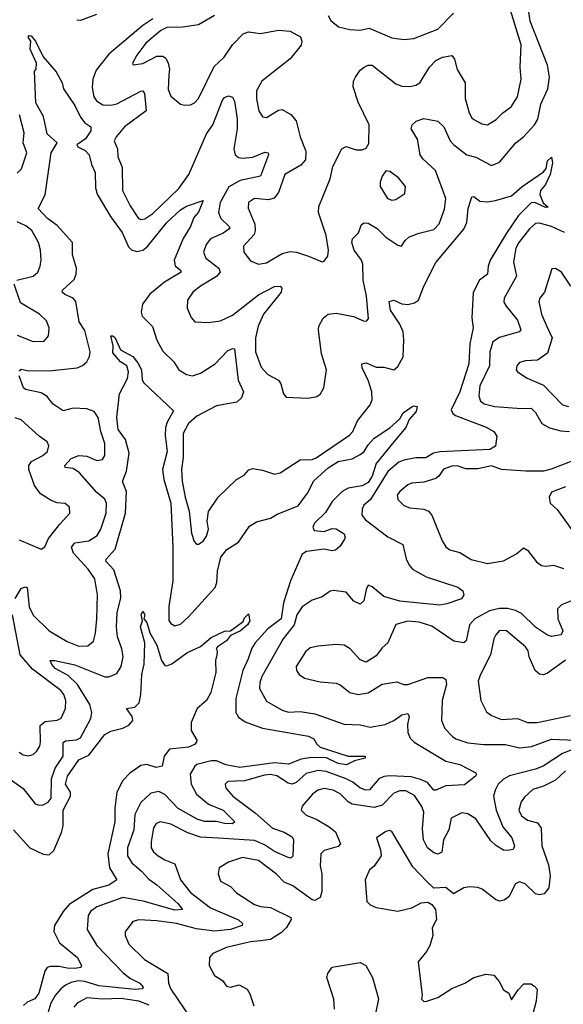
# Model space of a CAD drawing. Extents: x 1468344 to 1613994, y 525695 to 643861.
# Tile 338 of 427: x 1540238 to 1542964, y 633090 to 638033. Entities that reach past the tile are written whole.
import ezdxf

# ---------------------------------------------------------------- set-up
doc = ezdxf.new("R2010")
doc.units = 0

msp = doc.modelspace()

# ---------------------------------------------------------------- linework, layer by layer
at = {"layer": '0CON10XD'}
for points in [[(1540905, 638037.8), (1540855, 638003.9), (1540685, 637859.7), (1540620.4, 637779.6), (1540603.9, 637733.9), (1540601.9, 637691.9), (1540609.2, 637645), (1540622.7, 637625), (1540655, 637606), (1540695, 637604.1), (1540725, 637611.1), (1540845, 637674.6), (1540855.4, 637675.4), (1540863.1, 637663.1), (1540871.6, 637575), (1540763.6, 637495), (1540721.3, 637445), (1540712.1, 637425), (1540727.5, 637385), (1540729.4, 637345), (1540751.7, 637291.7), (1540753.6, 637175), (1540791.2, 637098.8), (1540834.2, 637035), (1540845, 637029.4), (1540865, 637032.5), (1540905, 637060), (1541035.9, 637185), (1541085.3, 637255), (1541175, 637460.6), (1541206.8, 637505), (1541255, 637628.8), (1541265, 637642), (1541285, 637650), (1541305, 637643.8), (1541315, 637623.3), (1541329, 637535), (1541328.7, 637485), (1541312.2, 637385), (1541318.5, 637355), (1541335, 637340.4), (1541355, 637337.2), (1541407.4, 637342.6), (1541467.9, 637367.9), (1541483.3, 637365), (1541485.7, 637355), (1541445, 637247.8), (1541344.3, 637225), (1541287, 637193), (1541243.2, 637115), (1541234.2, 637065), (1541246.8, 637035), (1541288.9, 636995), (1541291.1, 636985), (1541258.1, 636961.9), (1541195, 636933.1), (1541172.5, 636905), (1541160, 636865), (1541171.5, 636835), (1541236, 636786), (1541243.2, 636765), (1541225, 636743.3), (1541144.5, 636695), (1541106.4, 636665), (1541079.1, 636625), (1541077.1, 636585), (1541097.5, 636537.5), (1541116.5, 636516.5), (1541183.3, 636513.3), (1541245, 636520.3), (1541305, 636548.6), (1541435, 636651.2), (1541515, 636692.9), (1541544.4, 636694.4), (1541552.5, 636685), (1541549.5, 636665), (1541460.4, 636555), (1541433.7, 636495), (1541421, 636435), (1541421.2, 636365), (1541449.1, 636289.1), (1541481.5, 636251.5), (1541535, 636223.3), (1541546.9, 636205), (1541560.6, 636155), (1541575, 636138), (1541685, 636131.9), (1541728.2, 636141.8), (1541746.2, 636155), (1541762.5, 636185), (1541776.9, 636275), (1541751.2, 636355), (1541736.2, 636473.8), (1541737.5, 636495), (1541760.5, 636535), (1541785, 636553.8), (1541825, 636559.6), (1541912.6, 636542.6), (1541965, 636519.2), (1541978.6, 636521.4), (1541986.9, 636533.1), (1541977.5, 636645), (1541960, 636725), (1541959.2, 636805), (1541951.5, 636825), (1541914.7, 636875), (1541903.1, 636915), (1541907.4, 636932.6), (1541937.6, 636962.4), (1541952, 637005), (1541965, 637012.5), (1541985, 637010.6), (1542030, 636985), (1542075, 636941.8), (1542135, 636901.4), (1542153.6, 636896.4), (1542170.6, 636925), (1542188.9, 636941.1), (1542235, 636960), (1542315, 636979.1), (1542341.7, 637008.3), (1542368, 637082), (1542375.3, 637135.3), (1542322.7, 637275), (1542259.6, 637335), (1542246.7, 637355), (1542233.2, 637433.2), (1542201.9, 637485), (1542205.7, 637504.3), (1542225.8, 637524.2), (1542265, 637536), (1542335, 637523.8), (1542364.4, 637494.4), (1542397.1, 637425), (1542415, 637403.8), (1542480.5, 637355), (1542525, 637342.1), (1542605, 637300.9), (1542645, 637316.9), (1542727.1, 637415), (1542765.3, 637444.7), (1542819.6, 637505), (1542836.6, 637533.4), (1542851.9, 637608.1), (1542886.3, 637685), (1542895.3, 637745), (1542885.2, 637805), (1542798.7, 638025), (1542782.1, 638142.1)], [(1540525, 638032.9), (1540545, 638030), (1540625, 638060.7)], [(1541623.9, 637525), (1541644.4, 637444.4), (1541672.3, 637372.3), (1541671.3, 637328.7), (1541647.3, 637302.7), (1541568.2, 637255), (1541535.2, 637164.8), (1541513.6, 637136.4), (1541485, 637128.9), (1541415, 637134.5), (1541385.7, 637115), (1541383, 637087), (1541416.9, 637006.9), (1541419.2, 636975), (1541413.3, 636955), (1541360.9, 636895), (1541361.1, 636865), (1541395, 636822.9), (1541435.5, 636805.5), (1541475, 636811.5), (1541555, 636858.2), (1541595, 636868.4), (1541625.3, 636865.3), (1541686.4, 636846.4), (1541755, 636816.7), (1541765, 636820), (1541782.5, 636845), (1541786.9, 636875), (1541775, 636950), (1541737.3, 637065), (1541737.5, 637095), (1541755.5, 637134.5), (1541795.3, 637234.7), (1541807.9, 637295), (1541853.3, 637385), (1541875, 637395.5), (1541925, 637379.2), (1541955, 637380), (1541975, 637387.5), (1541989.2, 637410.8), (1541991.4, 637505), (1541935, 637619.2), (1541910.2, 637695), (1541912.6, 637725), (1541922.2, 637745), (1541945, 637779.1), (1541964.8, 637795.2), (1541985, 637804.6), (1542005, 637803.8), (1542125, 637711.2), (1542155, 637698.9), (1542195, 637697.7), (1542225, 637703.8), (1542245, 637716.5), (1542293.8, 637795), (1542325, 637827.5), (1542358.8, 637845), (1542405, 637852.3), (1542418, 637835), (1542432.2, 637782.2), (1542472.1, 637715), (1542472.1, 637637.9), (1542492.3, 637565), (1542505, 637539.4), (1542515, 637531.9), (1542555, 637510.6), (1542585, 637505.6), (1542628.5, 637531.5), (1542661.9, 637565), (1542703.6, 637595), (1542734.5, 637645), (1542753.8, 637735), (1542748.5, 637795), (1542752.7, 637907.3), (1542692.3, 638102.3)], [(1541784.6, 638054.6), (1541798.7, 638028.7), (1541837, 637997), (1541893.3, 637983.3), (1541945, 637979.4), (1541990.7, 637990.7), (1542105, 637942.5), (1542165, 637934.1), (1542215, 637937.8), (1542335, 637985.6), (1542414, 638065)], [(1541215, 638053.2), (1541135, 638007), (1541055, 637995.9), (1540975, 637993.8), (1540945, 637979.2), (1540870.8, 637915), (1540824.5, 637855), (1540803.8, 637815), (1540807, 637807), (1540855, 637812.7), (1540925, 637850), (1540955, 637850), (1540970, 637840), (1540982.7, 637815), (1540988.7, 637785), (1540985.9, 637754.1), (1540981.8, 637681.8), (1540995, 637648.8), (1541045, 637609.2), (1541065, 637603.8), (1541095, 637606), (1541115, 637615.8), (1541135, 637637.5), (1541212.5, 637797.5), (1541263.8, 637845), (1541305, 637906.9), (1541358.7, 637961.3), (1541385, 637972.2), (1541445, 637962.7), (1541535, 637979.5), (1541594.6, 637974.6), (1541646.4, 637946.4), (1541653.3, 637925), (1541648.9, 637905), (1541594.4, 637835.6), (1541452.5, 637725), (1541424.7, 637675), (1541425.3, 637635), (1541436.5, 637575), (1541455, 637544.3), (1541475, 637541.4), (1541535, 637579.2), (1541555, 637582.7), (1541597.6, 637557.6), (1541623.9, 637525)], [(1540235, 636270), (1540245, 636277.5), (1540275, 636271.1), (1540385, 636270), (1540526.7, 636285), (1540553.1, 636296.9), (1540575, 636315.7), (1540588.4, 636341.6), (1540591.6, 636365), (1540565, 636472.5), (1540536.4, 636516.4), (1540518.7, 636618.7), (1540505.7, 636635), (1540463.2, 636653.2), (1540450.6, 636665), (1540452.5, 636675), (1540511, 636729), (1540521.6, 636755), (1540521.9, 636785), (1540502.7, 636852.8), (1540502.4, 636915), (1540425, 636999.7), (1540377.8, 637035), (1540330, 637085), (1540365.7, 637154.3), (1540377.8, 637235), (1540394.8, 637365.2), (1540426.2, 637415), (1540375, 637460), (1540356.8, 637546.8), (1540319.2, 637615), (1540312.5, 637775), (1540320, 637785), (1540321.2, 637815), (1540290.8, 637885), (1540294.3, 637925), (1540280.6, 637945), (1540285, 637953.8), (1540295, 637952.5), (1540316.9, 637925), (1540355, 637846.2), (1540420.8, 637770.8), (1540451.2, 637715), (1540458, 637685), (1540515, 637601.4), (1540543, 637543), (1540565, 637515.6), (1540594.2, 637494.2), (1540594.3, 637475), (1540568.1, 637435), (1540523.8, 637405), (1540528.8, 637395), (1540566.1, 637376.1), (1540586.7, 637355), (1540597.2, 637305), (1540616.8, 637265), (1540618.1, 637188.1), (1540626.6, 637156.6), (1540693.7, 637045), (1540751, 636965), (1540783.2, 636893.2), (1540798.1, 636878.1), (1540825, 636869.7), (1540855, 636876), (1540877.6, 636892.4), (1540975, 637014), (1541045, 637077.6), (1541075, 637096.7), (1541157.5, 637125), (1541135, 637066), (1541110.7, 637039.3), (1541093.8, 636995), (1541056.8, 636935), (1541012.2, 636825), (1541017.9, 636797.9), (1541044.2, 636775), (1541047.5, 636765), (1540964.4, 636715.6), (1540890, 636655), (1540854.1, 636605), (1540847.1, 636565), (1540851.8, 636545), (1540903.2, 636493.2), (1540925, 636424.2), (1540955, 636368.1), (1541011.2, 636315), (1541036.7, 636275), (1541075, 636250.8), (1541105, 636244.3), (1541145, 636257.5), (1541218.8, 636305), (1541279.3, 636370.7), (1541305, 636382), (1541315, 636380), (1541333.3, 636223.3), (1541360.5, 636165), (1541350.9, 636135), (1541327.5, 636112.5), (1541225, 636093.8), (1541126.8, 636043.2), (1541083.6, 636005), (1541057.1, 635955), (1541057.3, 635835), (1541048.6, 635775), (1541053.3, 635716.7), (1541067.3, 635635), (1541088, 635565), (1541098.8, 635455), (1541113.1, 635413.1), (1541125, 635400), (1541135, 635399.2), (1541157.1, 635415), (1541175, 635440), (1541185.4, 635475), (1541178.5, 635515), (1541185, 635563.3), (1541232.9, 635635), (1541325, 635723.8), (1541363, 635747), (1541387.7, 635772.3), (1541405, 635778.8), (1541455, 635771.2), (1541515, 635752), (1541545, 635758), (1541645, 635822.9), (1541705, 635825.3), (1541725, 635832.8), (1541892.2, 635947.8), (1541908.5, 635965), (1541931.5, 636018.5), (1541995, 636098.8), (1542006.5, 636125), (1542004.8, 636165), (1541987.8, 636217.8), (1541955.6, 636285), (1541954.2, 636305.8), (1541975, 636310.8), (1542025, 636288.1), (1542065, 636288.9), (1542115, 636274.6), (1542135, 636291.1), (1542160.4, 636339.6), (1542165.2, 636425), (1542161.6, 636465), (1542144.2, 636505), (1542097.1, 636575), (1542091.2, 636618.8), (1542115, 636624.2), (1542155, 636606.2), (1542185, 636602.5), (1542218.5, 636611.5), (1542237.9, 636625), (1542265, 636694.5), (1542325, 636814.4), (1542465, 636981.9), (1542480, 637015), (1542486.7, 637085), (1542505, 637144.3), (1542515, 637145.5), (1542545, 637121.4), (1542585, 637118.8), (1542625, 637124.6), (1542705, 637148.9), (1542758.9, 637195), (1542865, 637268.8), (1542878.8, 637285), (1542885, 637323.8), (1542905, 637342.5), (1542910, 637315), (1542898.1, 637255), (1542875, 637205.4), (1542850, 637175), (1542846.2, 637155), (1542863.8, 637113.8), (1542887.9, 637092.1), (1542875, 637090), (1542825, 637113.3), (1542805, 637115.4), (1542740, 637050), (1542678.9, 636961.1), (1542598.1, 636825), (1542586.9, 636795), (1542584.7, 636755.3), (1542544.7, 636725), (1542513.1, 636663.1), (1542505.5, 636535.5), (1542512.5, 636485), (1542495.2, 636405), (1542490.5, 636305), (1542446.1, 636165), (1542401.8, 636075), (1542410.5, 636055), (1542423.1, 636045), (1542577.6, 635987.6), (1542615.6, 635965), (1542631.5, 635941.5), (1542625, 635891.9), (1542596.2, 635875), (1542345, 635863.8), (1542313.9, 635856.1), (1542275, 635832.5), (1542225, 635832.9), (1542165, 635822), (1542139, 635811), (1542084.7, 635765), (1541996.5, 635623.5), (1541963.3, 635595), (1541955.5, 635575), (1541954.4, 635545), (1541971.5, 635521.5), (1542085, 635437.1), (1542158.7, 635398.7), (1542176, 635326), (1542190.5, 635295), (1542208.6, 635275), (1542276, 635236), (1542435, 635183.1), (1542461.2, 635165), (1542466.2, 635145), (1542453.8, 635125), (1542380.4, 635099.6), (1542345, 635092.8), (1542145, 635113), (1542065, 635137.2), (1542005, 635185.8), (1541985, 635193.3), (1541975, 635172.5), (1541963.1, 635115), (1541945, 635098.6), (1541913.6, 635113.6), (1541875, 635159.4), (1541812.5, 635167.5), (1541795, 635164.2), (1541755, 635135.6), (1541705, 635118.9), (1541655, 635084.6), (1541627.1, 635045), (1541614.8, 634995), (1541560, 634925), (1541452, 634735), (1541441.5, 634705), (1541440.5, 634675), (1541475, 634612.2), (1541555, 634565.7), (1541586.4, 634556.4), (1541645, 634559.7), (1541718.8, 634548.8)], [(1540225, 637262.9), (1540246.2, 637283.8), (1540272.7, 637365), (1540255.3, 637415), (1540260, 637465), (1540235.9, 637555)], [(1542105, 637127.1), (1542125, 637130.8), (1542169.4, 637160.6), (1542172.9, 637195), (1542138.3, 637238.3), (1542095, 637271.2), (1542075, 637273.3), (1542055, 637246.7), (1542045, 637217.5), (1542045.6, 637195), (1542082, 637135), (1542105, 637127.1)], [(1540224, 636725), (1540305, 636744.5), (1540328.1, 636765), (1540340.5, 636795), (1540344.5, 636825), (1540341.5, 636875), (1540331.8, 636915), (1540298.1, 636975), (1540267.7, 636997.7), (1540225, 637018.5)], [(1542970.9, 636965), (1542905.8, 636995), (1542845, 637011.1), (1542825, 637010), (1542795, 636983.5), (1542741.6, 636915), (1542725.8, 636885), (1542715.4, 636815.4), (1542729.6, 636745), (1542667.1, 636635), (1542666.5, 636615), (1542677.3, 636595), (1542734.7, 636525), (1542750.6, 636475), (1542743.3, 636465), (1542645, 636438.1), (1542611.3, 636415), (1542596.4, 636365), (1542593.4, 636295), (1542545.3, 636195), (1542540.8, 636145), (1542548.5, 636118.5), (1542568, 636105), (1542621.3, 636091.3), (1542755, 636080.3), (1542802.7, 636082.7), (1542825, 636060.6), (1542856.5, 636005), (1542895, 635983.6), (1542951.9, 635968.1), (1542995, 635965.3)], [(1543002.9, 636695), (1542955, 636765.8), (1542925, 636783.3), (1542907.5, 636782.5), (1542870.6, 636665), (1542846, 636635), (1542841.2, 636618.8), (1542854.4, 636555), (1542882.4, 636492.4), (1542908.3, 636435), (1542885, 636359.1), (1542835, 636323.5), (1542775, 636320), (1542745, 636312), (1542730.8, 636295), (1542728, 636275), (1542734.4, 636264.4), (1542783.1, 636233.1), (1542865, 636197.5), (1542960.1, 636100.1), (1542990.5, 636090.5)], [(1540225, 636448.9), (1540305, 636417.3), (1540360.9, 636419.1), (1540382.5, 636445), (1540385.6, 636485.6), (1540371.7, 636521.7), (1540337.5, 636555), (1540241.1, 636611.1), (1540209.1, 636705)], [(1540185, 634223.1), (1540255, 634172.9), (1540315, 634096.9), (1540335, 634089.4), (1540355, 634091.9), (1540380, 634105), (1540395, 634124.2), (1540397.7, 634222.3), (1540416.3, 634275), (1540455.2, 634335), (1540456.5, 634403.5), (1540467.8, 634412.2), (1540523.2, 634416.8), (1540541.9, 634428.1), (1540594, 634525), (1540600, 634555), (1540589.5, 634595), (1540527.7, 634695), (1540480.3, 634740.3), (1540416.1, 634775), (1540398.2, 634795), (1540391.2, 634815), (1540414.6, 634815.4), (1540515, 634794.4), (1540665, 634732.9), (1540685, 634733.1), (1540725, 634750), (1540747.3, 634785), (1540755.9, 634834.1), (1540750.6, 634875), (1540728.9, 634935), (1540723.3, 634985), (1540727, 635055), (1540745, 635130), (1540742.5, 635165), (1540710.2, 635270.2), (1540670.5, 635315), (1540671.1, 635325), (1540717, 635375), (1540768.7, 635555), (1540772.6, 635665), (1540752.9, 635715), (1540773, 635767), (1540787.1, 635857.1), (1540767.6, 635925), (1540731.9, 635975), (1540724.8, 636035), (1540738.8, 636155), (1540778.8, 636231.2), (1540783.1, 636265), (1540774.6, 636294.6), (1540744, 636315), (1540705, 636360), (1540706.7, 636395), (1540694.2, 636445), (1540705, 636446.2), (1540717.1, 636435), (1540743.3, 636375), (1540805, 636342.5), (1540830.6, 636310.6)], [(1540830.6, 636310.6), (1540849.3, 636275), (1540852.7, 636225), (1540859.5, 636209.5), (1541009.7, 636069.7), (1540977.4, 636012.6), (1540968.5, 635985), (1540966.8, 635945), (1540976.7, 635865), (1540953.9, 635775), (1540961.4, 635725), (1540995.2, 635605), (1541006.1, 635386.1), (1541005.7, 635215.7), (1540985, 635087.5), (1540986.1, 635016.1), (1540995, 635001.9), (1541015, 634989.5), (1541045, 634998.9), (1541085, 635034.5), (1541217.5, 635182.5), (1541227.1, 635207.1), (1541229.5, 635265), (1541246.5, 635335), (1541277.2, 635372.8), (1541335, 635409.5), (1541389.7, 635490.3), (1541425, 635511.3), (1541495, 635530), (1541529.5, 635550.5), (1541635, 635592.8), (1541681.7, 635655), (1541712.9, 635717.1), (1541785, 635782.4), (1541835, 635814.7), (1541905, 635828.6), (1541945, 635850), (1541964.8, 635865.2), (1541985, 635898.5), (1542015, 635931.4), (1542095, 635984.2), (1542145, 636028.5), (1542161.2, 636058.8), (1542205, 636089.4), (1542215, 636094.3), (1542230.7, 636090.7), (1542226.4, 636065), (1542191.8, 636025), (1542174.5, 635985), (1542113.6, 635913.6), (1542025.2, 635804.8), (1542005, 635741.9), (1541985, 635709.6), (1541955, 635693.2), (1541885, 635680.6), (1541855.5, 635665), (1541805, 635614.5), (1541770.8, 635559.2), (1541716.2, 635505), (1541707.7, 635485), (1541715, 635468.9), (1541765, 635462.9), (1541805, 635478.1), (1541825, 635476.5), (1541865, 635451.2), (1541870.8, 635435), (1541867.5, 635425), (1541845, 635389.4), (1541821.1, 635368.9), (1541805, 635366.2), (1541765, 635374.7), (1541677, 635363), (1541655, 635348.9), (1541595.4, 635215), (1541561.1, 635105), (1541548.4, 635025), (1541481.5, 634975), (1541419.6, 634905), (1541402, 634878), (1541384.4, 634824.4), (1541357.5, 634765), (1541321.6, 634625), (1541322, 634555), (1541335, 634531.2), (1541368.6, 634508.6), (1541455, 634476.8), (1541686.3, 634436.3), (1541712.4, 634422.4), (1541728.5, 634395), (1541745, 634380.8), (1541885, 634335.8), (1541971.2, 634335), (1541970, 634325), (1541917.5, 634312.5), (1541877.3, 634292.7), (1541835, 634298), (1541776.3, 634326.3), (1541701.2, 634328.8), (1541650.3, 634319.7), (1541585.2, 634294.8), (1541515, 634301.2), (1541342, 634278), (1541271.1, 634291.1), (1541225, 634312), (1541198.1, 634311.9), (1541126.7, 634293.2), (1541115.3, 634284.7), (1541092.7, 634245), (1541098.4, 634195), (1541124.8, 634144.8), (1541185.2, 634095.2), (1541258.9, 634065), (1541316, 634005), (1541304.5, 633995.5), (1541265, 633997.2), (1541225, 634008.2), (1541165, 634007.9), (1541128.5, 634018.5), (1541032.2, 634072.2), (1540965, 634143.4), (1540935, 634158.8), (1540895, 634149.2), (1540845, 634103.5), (1540815, 634042), (1540809.6, 633965), (1540779, 633875), (1540777.9, 633835), (1540799.3, 633799.3), (1540848.7, 633758.7), (1540885, 633718.4), (1540925, 633689.7), (1541031.6, 633595), (1541054, 633565), (1541015, 633562.5), (1540856.9, 633606.9), (1540755, 633626.6), (1540625, 633579.5), (1540593.2, 633555), (1540581.8, 633535), (1540576.2, 633465), (1540625.2, 633385.2), (1540755, 633248.6), (1540790.8, 633220.8), (1540840, 633195), (1540856.7, 633175), (1540853.3, 633166.7), (1540816.6, 633163.4), (1540635, 633182.7), (1540565, 633203.8), (1540532.8, 633207.2), (1540495, 633200), (1540468.2, 633185), (1540443.2, 633166.8), (1540416.2, 633133.8), (1540394.3, 633095), (1540378.4, 633045)], [(1540215, 635127.1), (1540245, 635176.5), (1540265, 635185.6), (1540275, 635182), (1540284.8, 635085), (1540305, 635042.5), (1540385, 634963.9), (1540475, 634910.8), (1540535, 634887.9), (1540580.2, 634889.8), (1540607.3, 634912.7), (1540617.4, 634952.6), (1540624.1, 635025), (1540628.4, 635145), (1540615.3, 635225), (1540581.8, 635275), (1540508.1, 635355), (1540497.8, 635385), (1540515, 635406.5), (1540585, 635416.7), (1540626.1, 635443.9), (1540645, 635475.8), (1540670.8, 635555), (1540672.3, 635605), (1540664.6, 635625), (1540625, 635658.5), (1540538, 635758), (1540505, 635779.7), (1540466, 635785), (1540463.6, 635795), (1540495, 635830.4), (1540535, 635844.2), (1540575, 635841.2), (1540625, 635820), (1540653.8, 635825), (1540664.4, 635845.6), (1540664.4, 635905), (1540643.8, 635965), (1540631.5, 636035), (1540610.8, 636065), (1540575, 636078.7), (1540505, 636082.7), (1540455, 636069.5), (1540405, 636101.8), (1540391.1, 636121.1), (1540375, 636140.9), (1540345, 636159.2), (1540266.9, 636176.9), (1540256, 636185), (1540235.6, 636245)], [(1540235, 635421.1), (1540345.7, 635374.3), (1540363.4, 635386.6), (1540382.3, 635427.7), (1540439.2, 635500.8), (1540488.8, 635555), (1540486.7, 635585), (1540465, 635603.8), (1540425, 635607.8), (1540395, 635619.1), (1540342.3, 635652.3), (1540311.2, 635695), (1540282.7, 635775), (1540283.9, 635795), (1540296.5, 635815), (1540354.2, 635845), (1540377.5, 635865), (1540383, 635893), (1540375, 635913.8), (1540335, 635941.4), (1540245, 636024.4), (1540215, 636034.5)], [(1543085, 635846.4), (1542902.9, 635777.1), (1542865, 635765.9), (1542775.9, 635765.9), (1542655, 635774.4), (1542605, 635792.3), (1542535, 635778.2), (1542475, 635778.2), (1542432.4, 635792.4), (1542405, 635791.3), (1542363.5, 635776.5), (1542339.6, 635740.4), (1542325, 635729.7), (1542265, 635710.8), (1542205, 635705.5), (1542185, 635697.1), (1542145, 635664.2), (1542131.9, 635645), (1542134, 635624), (1542164, 635594), (1542195, 635581.5), (1542265, 635575.4), (1542288.1, 635565), (1542304.7, 635544.7), (1542357, 635417), (1542375.9, 635385.9), (1542395, 635370.9), (1542445, 635357.9), (1542502.3, 635322.3), (1542585, 635303.2), (1542665, 635315.4), (1542729.5, 635350.5), (1542765, 635382), (1542785, 635370), (1542830.4, 635310.4), (1542855, 635293.1), (1542875, 635289.2), (1542915, 635294.6), (1542965, 635278.2)], [(1542975, 635688.2), (1542905, 635660.8), (1542892.9, 635635), (1542898.8, 635605), (1542933, 635573), (1543035, 635431.2)], [(1543031.4, 635125), (1542954.7, 635095.3), (1542935.5, 635075), (1542937.7, 635025), (1542961.4, 634965), (1542953.3, 634945), (1542905, 634935.7), (1542885, 634942.5), (1542825, 634982.9), (1542755, 635051.7), (1542725, 635067), (1542685, 635077.3), (1542645, 635077.2), (1542595, 635065.2), (1542521.2, 635025), (1542493.1, 634995), (1542476.8, 634915), (1542465, 634904.6), (1542415, 634912.8), (1542305, 634988.4), (1542242.1, 635007.9), (1542185, 635012.4), (1542125, 634997.1), (1542084, 634905), (1542055, 634878.8), (1542025, 634838.8), (1541975, 634806.7), (1541945, 634818.8), (1541895, 634873.8), (1541865, 634892.5), (1541825, 634896.5), (1541735, 634887.1), (1541695, 634878.6), (1541670.6, 634859.4), (1541625, 634786), (1541625.5, 634765.5), (1541639.4, 634745), (1541666.6, 634726.6), (1541745, 634708.8), (1541825, 634701.5), (1541845, 634693.1), (1541893.8, 634655), (1541935, 634645.6), (1541986.2, 634653.8), (1542055, 634696.7), (1542128.6, 634708.6), (1542165, 634695.6), (1542185, 634695.6), (1542285, 634729.7), (1542360.9, 634730.9), (1542375, 634720), (1542379.3, 634695), (1542357.1, 634615), (1542352.9, 634515), (1542369.4, 634475), (1542408.6, 634435), (1542425, 634422.9), (1542485, 634402.7), (1542565, 634394.1), (1542675, 634394.6), (1542745, 634376.7), (1542805, 634383.2), (1542905, 634420.8), (1543025.6, 634415.6)], [(1540235, 634355.6), (1540255, 634341.5), (1540282.4, 634337.6), (1540305, 634344.4), (1540321.7, 634358.3), (1540338.2, 634385), (1540342.3, 634405), (1540341, 634489), (1540365, 634509.7), (1540425, 634516.2), (1540445, 634525.6), (1540467.1, 634575), (1540468.4, 634615), (1540458.6, 634645), (1540444, 634665), (1540301.9, 634771.9), (1540240.3, 634845), (1540202.3, 635045)], [(1540802.5, 634535), (1540773.8, 634575), (1540815, 634581.8), (1540837.3, 634602.7), (1540845.9, 634645), (1540850.9, 634745), (1540862.6, 634797.4), (1540864.7, 634905), (1540843.8, 634985), (1540854.2, 635015), (1540847.5, 635045), (1540855, 635063.8), (1540865.7, 635045), (1540860, 635025), (1540875, 635006.2), (1540891.1, 634955), (1540925, 634892.5), (1540948.4, 634815), (1540965, 634790), (1540975, 634788.5), (1541000.8, 634799.2), (1541076.7, 634855), (1541145, 634886.2), (1541198.9, 634931.1), (1541265, 634962.9), (1541295, 634964.2), (1541357.8, 635012.2), (1541365, 635029.2), (1541385, 635050), (1541391.2, 635015), (1541380, 634995), (1541345, 634964.7), (1541295, 634940.6), (1541275, 634914.3), (1541230, 634885), (1541223.8, 634875), (1541228.8, 634865), (1541225.8, 634844.2), (1541219.2, 634815), (1541220.8, 634755), (1541196, 634655), (1541174.3, 634615.7), (1541127.5, 634575), (1541097.5, 634505), (1541097.5, 634465), (1541126.2, 634415), (1541123.8, 634405), (1541115, 634394), (1541085, 634380.6), (1540988.7, 634371.3), (1540961.5, 634335), (1540952.5, 634285), (1540921.5, 634278.5), (1540875, 634293.8), (1540845, 634289.1), (1540790.1, 634249.9), (1540755, 634213.1), (1540724.7, 634155.3), (1540714.7, 634075), (1540714.2, 634005.8), (1540679.8, 633845), (1540688.4, 633775), (1540725.7, 633715), (1540685, 633687.5), (1540605, 633666.8), (1540522.5, 633615), (1540485, 633590.3), (1540455.2, 633555), (1540412.7, 633485), (1540408.5, 633455), (1540437.5, 633397.5), (1540528.1, 633325), (1540547.9, 633282.1), (1540544, 633275), (1540515, 633269.5), (1540475, 633270.4), (1540435, 633279.6), (1540390.4, 633279.6), (1540375.8, 633274.2), (1540363.9, 633256.1), (1540333.3, 633145), (1540313.4, 633116.6), (1540275, 633099.6), (1540256.8, 633083.2)], [(1542975, 634817.9), (1542885, 634751.8), (1542865, 634743.3), (1542845, 634747.1), (1542823.2, 634765), (1542793.9, 634833.9), (1542788.9, 634865), (1542775, 634884.4), (1542678.8, 634965), (1542645, 634965.7), (1542625.7, 634945), (1542615.6, 634925), (1542599.5, 634845), (1542547.6, 634742.4), (1542538, 634712), (1542550, 634615), (1542578.8, 634558.8), (1542605, 634539.1), (1542655, 634519.3), (1542735, 634525.3), (1542785, 634504.6), (1542833.9, 634503.9), (1543001.2, 634538.8)], [(1541718.8, 634548.8), (1541865, 634496.8), (1541945, 634492.9), (1541995, 634480.7), (1542071.4, 634495), (1542115, 634515.3), (1542155, 634543.1), (1542185, 634550), (1542191.1, 634535), (1542183.1, 634495), (1542184, 634454), (1542195.9, 634425.9), (1542215.6, 634405), (1542375, 634310.9), (1542445, 634292.9), (1542525, 634252.5), (1542528.8, 634245), (1542523.8, 634235), (1542468.7, 634191.3), (1542375, 634187.3), (1542325, 634164.2), (1542315, 634164.2), (1542283.2, 634203.2), (1542248.9, 634218.9), (1542201.5, 634231.5), (1542095, 634237), (1542065, 634233.9), (1542038.3, 634221.7), (1541992.7, 634167.2), (1541973.8, 634165), (1541943.9, 634176.1), (1541908.2, 634205), (1541875, 634221.7), (1541775, 634257.8), (1541735, 634263.7), (1541675, 634248.8), (1541625, 634204), (1541605, 634194.7), (1541585, 634200), (1541526.8, 634236.8), (1541495, 634243), (1541465, 634240), (1541365, 634211.9), (1541282.2, 634207.8), (1541267.5, 634195), (1541271.4, 634175), (1541306.7, 634135), (1541419.7, 634049.7), (1541505, 633974.1), (1541565, 633953.9), (1541605, 633930), (1541611.5, 633915), (1541606.9, 633833.1), (1541597.3, 633822.7), (1541585, 633826.2), (1541515, 633856.8), (1541465, 633890), (1541415, 633912.8), (1541234.1, 633924.1), (1541145, 633928), (1541080.2, 633950.2), (1540995, 633993.8), (1540943.8, 634006.2), (1540922.6, 633997.4), (1540908.8, 633975), (1540896.8, 633905), (1540897.7, 633875), (1540909.1, 633855), (1540931.9, 633835), (1540965, 633814.6), (1541015.8, 633795.7), (1541044.6, 633715), (1541095, 633651.3), (1541195, 633574.2), (1541335, 633514.6), (1541355.6, 633495), (1541353.1, 633485), (1541295, 633465.3), (1541215, 633456.8), (1541125, 633468), (1541025, 633495.2), (1540925, 633509.2), (1540835, 633514.6), (1540804.7, 633505.3), (1540767, 633453), (1540766.9, 633435), (1540785, 633392), (1540864.3, 633315), (1540980.5, 633245), (1540984.7, 633195), (1540995.3, 633165), (1541098, 633015)], [(1540207.3, 633965), (1540288.5, 633875), (1540355, 633843.1), (1540385, 633839.6), (1540408.8, 633861.2), (1540447.8, 633952.2), (1540455.4, 633985), (1540455.8, 634065), (1540492.5, 634135), (1540492.6, 634155), (1540467.1, 634195), (1540477.8, 634235), (1540535, 634317.3), (1540585, 634340.6), (1540665.3, 634444.7), (1540695, 634460.7), (1540755, 634476.5), (1540785, 634491.1), (1540804.6, 634515), (1540802.5, 634535)], [(1543032.1, 634377.9), (1542961.1, 634348.9), (1542862.9, 634285), (1542825, 634269.5), (1542695, 634237), (1542665, 634220.3), (1542638.4, 634195), (1542622.1, 634165), (1542614.8, 634135), (1542627.8, 634065), (1542661, 633981), (1542705.5, 633925), (1542720, 633885), (1542712.5, 633867.5), (1542685, 633861.1), (1542665, 633863.8), (1542626.3, 633886.3), (1542600.8, 633910.8), (1542525, 634020.7), (1542485, 634046.5), (1542455, 634050.2), (1542402.5, 634025), (1542390, 633965), (1542362.9, 633915), (1542355, 633854), (1542335, 633843.3), (1542315, 633850), (1542283.3, 633875), (1542262.8, 633915), (1542258.7, 633971.3), (1542264.8, 634055), (1542255, 634083.3), (1542217.5, 634137.5), (1542175, 634160.7), (1542145, 634160.7), (1542115, 634150.3), (1542055, 634088.9), (1542015, 634077.5), (1541905, 634095.3), (1541886, 634106), (1541845, 634146.6), (1541810.8, 634165), (1541765, 634172.5), (1541732.9, 634165), (1541706.4, 634145), (1541654, 634085), (1541648.8, 634065), (1541675, 634039.5), (1541727.4, 634017.4), (1541790.2, 633980.2), (1541822.1, 633955), (1541846, 633895), (1541835, 633882), (1541765, 633862.5), (1541748.9, 633845), (1541745.5, 633785), (1541752.7, 633745), (1541753.7, 633656.3), (1541744.3, 633625.7), (1541718.8, 633611.2), (1541705, 633614.2), (1541606.9, 633685), (1541565, 633703.3), (1541525, 633742.5), (1541435, 633812.3), (1541355, 633825.9), (1541285, 633802.9), (1541238.6, 633775), (1541233.1, 633745), (1541245, 633708), (1541295, 633681.1), (1541325, 633648.9), (1541415, 633590), (1541445, 633580.5), (1541495, 633575.6), (1541598.5, 633525), (1541599.5, 633515), (1541575.4, 633474.6), (1541550.6, 633449.4), (1541495.5, 633414.5), (1541445, 633407.9)], [(1542975, 634262.3), (1542925, 634214.6), (1542865.7, 634184.3), (1542811.7, 634168.3), (1542769.7, 634130.3), (1542753.4, 634106.6), (1542741.2, 634065), (1542755, 634035.7), (1542785, 634013.6), (1542835, 634000.4), (1542853.8, 633973.8), (1542856.5, 633885), (1542890.4, 633790.4), (1542898.1, 633735), (1542891.3, 633675), (1542869.2, 633645), (1542845, 633639.5), (1542825, 633644.4), (1542772.9, 633695), (1542745, 633704.5), (1542725.4, 633694.6), (1542691.2, 633628.8), (1542667.4, 633612.6), (1542645, 633607.5), (1542625, 633615.6), (1542557.6, 633667.6), (1542535.7, 633675.7), (1542495, 633679.2), (1542465.9, 633674.1), (1542413.9, 633643.9), (1542375, 633676.7), (1542315, 633672.5), (1542278, 633708), (1542210.3, 633780.3), (1542105, 633957.5), (1542095, 633962.5), (1542075, 633956.7), (1542026.7, 633925), (1542048, 633865), (1542050, 633835), (1542015, 633783.8), (1541992, 633765), (1541970, 633715), (1541978.8, 633605), (1541995, 633588.8), (1542025, 633576), (1542135, 633558), (1542205, 633573.3), (1542250.7, 633599.3), (1542285, 633602.5), (1542305, 633590), (1542323.8, 633565), (1542328.8, 633515), (1542305.9, 633474.1), (1542309.4, 633435), (1542294.6, 633385), (1542278.2, 633355), (1542236.6, 633303.4), (1542256.7, 633135), (1542253.8, 633115), (1542263.3, 633105), (1542275, 633104), (1542335, 633124.4), (1542405, 633169.2), (1542471.2, 633195), (1542515.4, 633224.6)], [(1541445, 633407.9), (1541395, 633404), (1541275, 633375.3), (1541206.2, 633345), (1541190, 633325), (1541188.8, 633285), (1541214.1, 633234.1), (1541255, 633210), (1541275, 633180), (1541295, 633176), (1541337.8, 633187.8), (1541378.8, 633165), (1541392.5, 633142.5), (1541412.3, 633082.3)], [(1541816.8, 633065), (1541813.5, 633115), (1541777.8, 633225), (1541782.5, 633245), (1541805, 633275.6), (1541945, 633299.1), (1541974.6, 633284.6), (1542008, 633225), (1542037.5, 633117.5), (1542021, 633035)], [(1542515.4, 633224.6), (1542575, 633241.8), (1542615.3, 633235.3), (1542642.9, 633205), (1542665, 633162), (1542691.2, 633145), (1542705, 633112.5), (1542737.3, 633162.7), (1542767.2, 633192.8), (1542801.7, 633191.7), (1542820.6, 633180.6), (1542832.5, 633165), (1542828.1, 633105), (1542810, 633035)], [(1540887.4, 633085), (1540835, 633106.1), (1540745, 633118.7), (1540655, 633116.1), (1540575, 633122.5), (1540526.7, 633095), (1540509.6, 633075)]]:
    msp.add_lwpolyline(points, dxfattribs=at)

doc.saveas('drawing.dxf')
